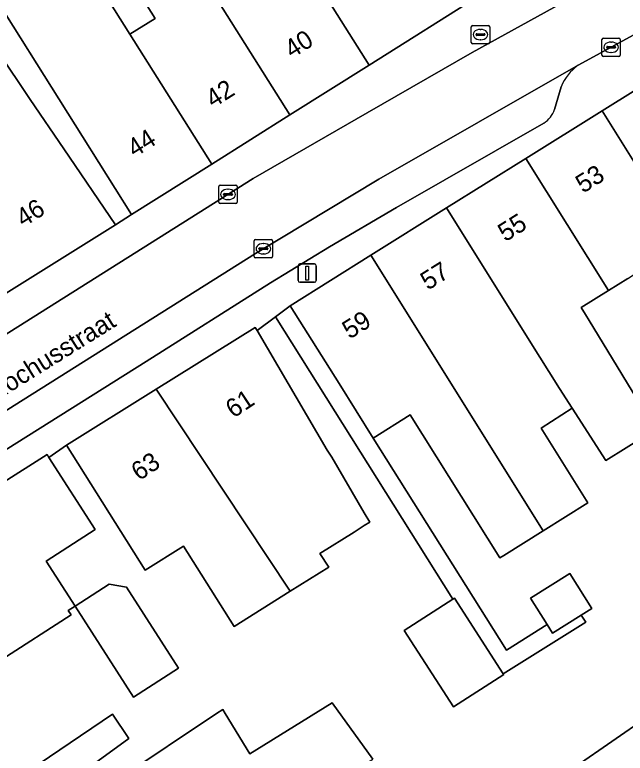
# Model space of a CAD drawing. Extents: x 161798 to 162385, y 382315 to 382833.
# Drawn here: x 161966.31 to 161999.53, y 382495.78 to 382535.98 of the extents above; entities that cross this region are included whole.
import ezdxf

# ---------------------------------------------------------------- set-up
doc = ezdxf.new("R2010")
doc.units = 0
for name, color, linetype in [('IMGEO_Brandkraan', 7, 'Continuous'), ('IMGEO_Erf', 7, 'Continuous'), ('IMGEO_Kolk', 7, 'Continuous'), ('IMGEO_Lichtmast', 7, 'Continuous'), ('IMGEO_Openbare_ruimte_label', 7, 'Continuous'), ('IMGEO_Pand', 7, 'Continuous'), ('IMGEO_Pand_nummerreeks', 7, 'Continuous'), ('IMGEO_Parkeervlak_open', 7, 'Continuous'), ('IMGEO_Rijbaan_lokaal_open', 7, 'Continuous'), ('IMGEO_Voetpad_open', 7, 'Continuous')]:
    doc.layers.add(name, color=color, linetype=linetype)

msp = doc.modelspace()

# ---------------------------------------------------------------- linework, layer by layer
at = {"layer": 'IMGEO_Brandkraan'}
for p, q in [((161991.156, 382534.479), (161991.156, 382535.331)), ((161991.231, 382535.405), (161992.083, 382535.405)), ((161992.157, 382535.331), (161992.157, 382534.479)), ((161991.415, 382534.899), (161991.415, 382534.911)), ((161991.458, 382534.948), (161991.856, 382534.948)), ((161991.644, 382535.185), (161991.669, 382535.185)), ((161991.899, 382534.911), (161991.899, 382534.899)), ((161991.853, 382534.862), (161991.455, 382534.862)), ((161991.667, 382534.625), (161991.642, 382534.625)), ((161992.083, 382534.405), (161991.231, 382534.405))]:
    msp.add_line(p, q, dxfattribs=at)
for points in [[(161991.156, 382534.479), (161991.156, 382535.331)], [(161991.231, 382535.405), (161992.083, 382535.405)], [(161992.157, 382535.331), (161992.157, 382534.479)], [(161992.083, 382534.405), (161991.231, 382534.405)]]:
    msp.add_lwpolyline(points, dxfattribs=at)
for centre, radius, start, end in [((161991.233, 382535.329), 0.0765, 91.552, 178.448), ((161991.233, 382535.329), 0.0765, 91.552, 178.448), ((161992.081, 382535.329), 0.0765, 1.552, 88.448), ((161992.081, 382535.329), 0.0765, 1.552, 88.448), ((161991.455, 382534.908), 0.0403, 85.8775, 175.7526), ((161991.452, 382534.898), 0.0366, 178.938, 274.7102), ((161991.856, 382534.905), 0.043, 264.8664, 352.4533), ((161991.86, 382534.91), 0.0386, 1.7309, 96.639), ((161991.233, 382534.481), 0.0765, 181.552, 268.448), ((161991.233, 382534.481), 0.0765, 181.552, 268.448), ((161992.081, 382534.481), 0.0765, 271.552, 358.448), ((161992.081, 382534.481), 0.0765, 271.552, 358.448)]:
    msp.add_arc(centre, radius, start, end, dxfattribs=at)
for centre, major_axis, ratio, start_param, end_param in [((161991.643, 382534.905), (-0.387, 0.002), 0.722429, 4.712389, 7.853982), ((161991.668, 382534.905), (-0.39, 0.002), 0.717154, 1.570796, 4.712389)]:
    msp.add_ellipse(centre, major_axis=major_axis, ratio=ratio, start_param=start_param, end_param=end_param, dxfattribs=at)
at = {"layer": 'IMGEO_Erf'}
for points in [[(161967.521, 382542.95), (161972.576, 382534.922), (161973.948, 382535.786), (161969.438, 382542.947)], [(161965.364, 382534.004), (161967.149, 382531.378), (161968.978, 382528.687), (161971.789, 382524.552), (161972.67, 382525.109), (161970, 382529.349), (161964.109, 382538.701)], [(161999.68, 382521.633), (161998.618, 382520.967), (161997.144, 382520.042), (161997.376, 382519.66), (161997.572, 382519.339), (162001.183, 382513.409)], [(162000.686, 382513.097), (161998.485, 382511.718), (161996.647, 382514.565), (161994.964, 382513.478), (161997.494, 382509.41), (161995.066, 382507.886), (161992.923, 382506.541), (161992.717, 382506.412), (161987.829, 382514.197), (161985.821, 382512.937), (161993.069, 382501.391), (161995.284, 382502.781), (161994.376, 382504.227), (161996.514, 382505.569), (161997.707, 382503.66), (161997.143, 382503.306), (161997.385, 382502.919), (161992.897, 382500.102), (161992.924, 382500.06), (161990.186, 382498.299), (161987.505, 382502.468), (161990.146, 382504.167), (161980.496, 382519.538), (161979.504, 382518.791), (161983.319, 382512.288), (161983.558, 382511.894), (161985.33, 382508.866), (161985.628, 382508.359), (161985.332, 382508.173), (161984.777, 382507.825), (161982.918, 382506.659), (161983.395, 382505.912), (161981.3, 382504.598), (161978.244, 382502.682), (161975.499, 382507.059), (161973.405, 382505.746), (161969.132, 382512.557), (161968.153, 382511.883), (161970.679, 382507.958), (161968.012, 382506.242), (161969.588, 382503.791), (161969.221, 382503.555), (161969.377, 382503.313), (161965.555, 382500.845)], [(161971.975, 382494.388), (161977.288, 382497.942), (161977.626, 382498.168), (161977.762, 382497.945), (161979.108, 382495.748), (161983.581, 382498.525), (161985.792, 382495.462)], [(161965.896, 382494.027), (161971.633, 382497.907), (161972.516, 382496.591), (161970.453, 382495.072)]]:
    msp.add_lwpolyline(points, dxfattribs=at)
for points in [[(161996.867, 382495.078), (162000.748, 382497.765), (162002.132, 382495.765), (162002.559, 382496.061), (162008.247, 382500), (162011.191, 382502.039), (162015.531, 382505.046), (162019.993, 382508.136), (162022.139, 382505.038), (162024.987, 382500.927), (162023.649, 382500), (162020.522, 382497.834), (162016.181, 382494.828), (162013.781, 382493.165), (162014.653, 382491.905), (162010.774, 382489.218), (162009.894, 382490.488), (162007.543, 382488.859), (162003.252, 382485.887), (161998.668, 382482.712), (161992.22, 382491.86)], [(161969.588, 382503.791), (161971.438, 382504.982), (161972.384, 382504.813), (161975.217, 382500.411), (161972.775, 382498.839)]]:
    msp.add_lwpolyline(points, close=True, dxfattribs=at)
at = {"layer": 'IMGEO_Kolk'}
for p, q in [((161998.265, 382533.789), (161998.265, 382534.641)), ((161998.34, 382534.715), (161999.192, 382534.715)), ((161998.753, 382534.495), (161998.778, 382534.495)), ((161999.266, 382534.641), (161999.266, 382533.789)), ((161998.524, 382534.209), (161998.524, 382534.221)), ((161998.962, 382534.172), (161998.564, 382534.172)), ((161998.567, 382534.258), (161998.965, 382534.258)), ((161999.008, 382534.221), (161999.008, 382534.209)), ((161999.192, 382533.715), (161998.34, 382533.715)), ((161998.776, 382533.935), (161998.751, 382533.935)), ((161977.413, 382525.777), (161977.413, 382526.629)), ((161977.488, 382526.703), (161978.34, 382526.703)), ((161977.901, 382526.483), (161977.926, 382526.483)), ((161978.414, 382526.629), (161978.414, 382525.777)), ((161977.672, 382526.197), (161977.672, 382526.209)), ((161978.11, 382526.16), (161977.712, 382526.16)), ((161977.715, 382526.246), (161978.113, 382526.246)), ((161978.156, 382526.209), (161978.156, 382526.197)), ((161978.34, 382525.703), (161977.488, 382525.703)), ((161977.924, 382525.923), (161977.899, 382525.923)), ((161979.341, 382522.821), (161979.341, 382523.673)), ((161979.416, 382523.747), (161980.268, 382523.747)), ((161980.342, 382523.673), (161980.342, 382522.821)), ((161979.6, 382523.241), (161979.6, 382523.253)), ((161979.643, 382523.29), (161980.041, 382523.29)), ((161979.829, 382523.527), (161979.854, 382523.527)), ((161980.084, 382523.253), (161980.084, 382523.241)), ((161980.038, 382523.204), (161979.64, 382523.204)), ((161979.852, 382522.967), (161979.827, 382522.967)), ((161980.268, 382522.747), (161979.416, 382522.747))]:
    msp.add_line(p, q, dxfattribs=at)
for points in [[(161998.265, 382533.789), (161998.265, 382534.641)], [(161998.34, 382534.715), (161999.192, 382534.715)], [(161999.266, 382534.641), (161999.266, 382533.789)], [(161999.192, 382533.715), (161998.34, 382533.715)], [(161977.413, 382525.777), (161977.413, 382526.629)], [(161977.488, 382526.703), (161978.34, 382526.703)], [(161978.414, 382526.629), (161978.414, 382525.777)], [(161978.34, 382525.703), (161977.488, 382525.703)], [(161979.341, 382522.821), (161979.341, 382523.673)], [(161979.416, 382523.747), (161980.268, 382523.747)], [(161980.342, 382523.673), (161980.342, 382522.821)], [(161980.268, 382522.747), (161979.416, 382522.747)]]:
    msp.add_lwpolyline(points, dxfattribs=at)
for centre, radius, start, end in [((161998.342, 382534.639), 0.0765, 91.552, 178.448), ((161998.342, 382534.639), 0.0765, 91.552, 178.448), ((161999.19, 382534.639), 0.0765, 1.552, 88.448), ((161999.19, 382534.639), 0.0765, 1.552, 88.448), ((161998.564, 382534.218), 0.0403, 85.8775, 175.7526), ((161998.561, 382534.208), 0.0366, 178.938, 274.7102), ((161998.965, 382534.215), 0.043, 264.8664, 352.4533), ((161998.969, 382534.22), 0.0386, 1.7309, 96.639), ((161998.342, 382533.791), 0.0765, 181.552, 268.448), ((161998.342, 382533.791), 0.0765, 181.552, 268.448), ((161999.19, 382533.791), 0.0765, 271.552, 358.448), ((161999.19, 382533.791), 0.0765, 271.552, 358.448), ((161977.49, 382526.627), 0.0765, 91.552, 178.448), ((161977.49, 382526.627), 0.0765, 91.552, 178.448), ((161978.338, 382526.627), 0.0765, 1.552, 88.448), ((161978.338, 382526.627), 0.0765, 1.552, 88.448), ((161977.712, 382526.206), 0.0403, 85.8775, 175.7526), ((161977.709, 382526.196), 0.0366, 178.938, 274.7102), ((161978.113, 382526.203), 0.043, 264.8664, 352.4533), ((161978.117, 382526.208), 0.0386, 1.7309, 96.639), ((161977.49, 382525.779), 0.0765, 181.552, 268.448), ((161977.49, 382525.779), 0.0765, 181.552, 268.448), ((161978.338, 382525.779), 0.0765, 271.552, 358.448), ((161978.338, 382525.779), 0.0765, 271.552, 358.448), ((161979.418, 382523.671), 0.0765, 91.552, 178.448), ((161979.418, 382523.671), 0.0765, 91.552, 178.448), ((161980.266, 382523.671), 0.0765, 1.552, 88.448), ((161980.266, 382523.671), 0.0765, 1.552, 88.448), ((161979.64, 382523.25), 0.0403, 85.8775, 175.7526), ((161979.637, 382523.24), 0.0366, 178.938, 274.7102), ((161980.041, 382523.247), 0.043, 264.8664, 352.4533), ((161980.045, 382523.252), 0.0386, 1.7309, 96.639), ((161979.418, 382522.823), 0.0765, 181.552, 268.448), ((161979.418, 382522.823), 0.0765, 181.552, 268.448), ((161980.266, 382522.823), 0.0765, 271.552, 358.448), ((161980.266, 382522.823), 0.0765, 271.552, 358.448)]:
    msp.add_arc(centre, radius, start, end, dxfattribs=at)
for centre, major_axis, ratio, start_param, end_param in [((161998.752, 382534.215), (-0.387, 0.002), 0.722429, 4.712389, 7.853982), ((161998.777, 382534.215), (-0.39, 0.002), 0.717154, 1.570796, 4.712389), ((161977.9, 382526.203), (-0.387, 0.002), 0.722429, 4.712389, 7.853982), ((161977.925, 382526.203), (-0.39, 0.002), 0.717154, 1.570796, 4.712389), ((161979.828, 382523.247), (-0.387, 0.002), 0.722429, 4.712389, 7.853982), ((161979.853, 382523.247), (-0.39, 0.002), 0.717154, 1.570796, 4.712389)]:
    msp.add_ellipse(centre, major_axis=major_axis, ratio=ratio, start_param=start_param, end_param=end_param, dxfattribs=at)
at = {"layer": 'IMGEO_Lichtmast'}
for p, q in [((161981.828, 382522.419), (161982.618, 382522.419)), ((161982.618, 382522.419), (161981.828, 382522.419)), ((161981.728, 382521.519), (161981.728, 382522.319)), ((161981.728, 382522.319), (161981.728, 382521.519)), ((161982.718, 382522.319), (161982.718, 382521.519)), ((161982.718, 382521.519), (161982.718, 382522.319)), ((161982.618, 382521.419), (161981.828, 382521.419)), ((161981.828, 382521.419), (161982.618, 382521.419))]:
    msp.add_line(p, q, dxfattribs=at)
msp.add_lwpolyline([(161982.148, 382522.294), (161982.298, 382522.294), (161982.298, 382521.544), (161982.148, 382521.544), (161982.148, 382522.294)], dxfattribs=at)
for centre, start, end in [((161981.828, 382522.319), 90, 180), ((161981.828, 382522.319), 90, 180), ((161982.618, 382522.319), 0, 90), ((161982.618, 382522.319), 360, 90), ((161981.828, 382521.519), 180, 270), ((161981.828, 382521.519), 180, 270), ((161982.618, 382521.519), 270, 0), ((161982.618, 382521.519), 270, 0)]:
    msp.add_arc(centre, 0.1, start, end, dxfattribs=at)
at = {"layer": 'IMGEO_Pand'}
for points in [[(161985.588, 382533.244), (161991.824, 382537.171), (161982.375, 382552.182), (161980.54, 382551.026), (161983.392, 382546.498), (161981.292, 382545.176), (161983.448, 382541.752), (161981.145, 382540.302)], [(161972.324, 382544.765), (161981.283, 382530.533), (161985.588, 382533.244), (161981.145, 382540.302), (161979.703, 382539.393), (161975.185, 382546.567)], [(161977.027, 382527.853), (161981.283, 382530.533), (161972.324, 382544.765), (161969.438, 382542.947), (161973.948, 382535.786), (161972.576, 382534.922)], [(161972.576, 382534.922), (161967.521, 382542.95), (161963.163, 382540.205), (161963.728, 382539.307), (161964.109, 382538.701), (161970, 382529.349), (161972.67, 382525.109), (161977.027, 382527.853)], [(161961.474, 382527.819), (161965.837, 382520.834), (161971.789, 382524.552), (161968.978, 382528.687), (161967.149, 382531.378), (161965.364, 382534.004), (161962.732, 382532.36), (161963.477, 382531.167), (161963.882, 382530.519), (161964.419, 382529.659)], [(162007.095, 382526.032), (162002.633, 382532.892), (162002.367, 382533.301), (162002.092, 382533.131), (161998.271, 382530.756), (162000, 382527.989), (162006.904, 382516.943), (162009.567, 382518.617), (162005.526, 382525.045)], [(161998.271, 382530.756), (161994.122, 382528.161), (161998.618, 382520.967), (161999.68, 382521.633), (161999.985, 382521.825), (162000.143, 382521.924), (162004.293, 382515.302), (162006.904, 382516.943), (162000, 382527.989)], [(161998.618, 382520.967), (161994.122, 382528.161), (161989.813, 382525.467), (161994.313, 382518.265), (161995.96, 382515.629), (161996.647, 382514.565), (161998.485, 382511.718), (162000.686, 382513.097), (162000.921, 382513.244), (162001.183, 382513.409), (161997.572, 382519.339), (161997.376, 382519.66), (161997.144, 382520.042)], [(161989.813, 382525.467), (161985.691, 382522.889), (161995.066, 382507.886), (161997.494, 382509.41), (161994.964, 382513.478), (161996.647, 382514.565), (161995.96, 382515.629), (161994.313, 382518.265)], [(161985.691, 382522.889), (161981.298, 382520.142), (161983.956, 382515.908), (161985.821, 382512.937), (161987.829, 382514.197), (161992.717, 382506.412), (161992.923, 382506.541), (161995.066, 382507.886)], [(161979.504, 382518.791), (161979.401, 382518.966), (161974, 382515.595), (161981.3, 382504.598), (161983.395, 382505.912), (161982.918, 382506.659), (161984.777, 382507.825), (161985.332, 382508.173), (161985.628, 382508.359), (161985.33, 382508.866), (161983.558, 382511.894), (161983.319, 382512.288)], [(161974, 382515.595), (161969.132, 382512.557), (161973.405, 382505.746), (161975.499, 382507.059), (161978.244, 382502.682), (161981.3, 382504.598)], [(161969.221, 382503.555), (161969.588, 382503.791), (161968.012, 382506.242), (161970.679, 382507.958), (161968.153, 382511.883), (161968.068, 382512.042), (161958.095, 382505.71), (161957.613, 382506.446), (161951.298, 382502.303), (161955.47, 382495.94), (161961.443, 382500.001), (161960.672, 382501.141), (161963.889, 382503.312), (161965.555, 382500.845), (161969.377, 382503.313)], [(161994.376, 382504.227), (161995.284, 382502.781), (161995.573, 382502.321), (161997.143, 382503.306), (161997.707, 382503.66), (161996.514, 382505.569)], [(161969.588, 382503.791), (161972.775, 382498.839), (161975.217, 382500.411), (161972.384, 382504.813), (161971.438, 382504.982)], [(161992.897, 382500.102), (161990.243, 382504.229), (161990.146, 382504.167), (161987.505, 382502.468), (161990.186, 382498.299), (161992.924, 382500.06)], [(161977.762, 382497.945), (161977.626, 382498.168), (161977.288, 382497.942), (161971.975, 382494.388), (161974.313, 382490.677), (161973.02, 382489.874), (161971.323, 382490.435), (161970.072, 382492.422), (161971.515, 382493.387), (161971.115, 382494.021), (161970.453, 382495.072), (161972.516, 382496.591), (161971.633, 382497.907), (161965.896, 382494.027), (161959.54, 382489.735), (161963.685, 382483.413), (161965.116, 382484.335), (161965.971, 382483.156), (161985.792, 382495.462), (161983.581, 382498.525), (161979.108, 382495.748)], [(162002.559, 382496.061), (162002.132, 382495.765), (162000.748, 382497.765), (161996.867, 382495.078), (161998.269, 382493.089), (162003.252, 382485.887), (162007.543, 382488.859), (162003.194, 382495.144)]]:
    msp.add_lwpolyline(points, close=True, dxfattribs=at)
at = {"layer": 'IMGEO_Parkeervlak_open'}
for points in [[(161996.967, 382533.235), (161986.125, 382527.031), (161979.411, 382522.988), (161956.057, 382508.297)], [(161995.683, 382530.835), (161996.046, 382532.06)], [(161959.365, 382508.249), (161973.467, 382517.114), (161980.229, 382521.393), (161983.445, 382523.349), (161987.08, 382525.499), (161995.101, 382530.091)]]:
    msp.add_lwpolyline(points, dxfattribs=at)
for centre, radius, start, end in [((161998.495, 382531.089), 2.634, 125.4481, 158.3711), ((161994.397, 382531.241), 1.348, 301.4603, 342.4705)]:
    msp.add_arc(centre, radius, start, end, dxfattribs=at)
at = {"layer": 'IMGEO_Rijbaan_lokaal_open'}
msp.add_lwpolyline([(162005.658, 382541.95), (162002.236, 382540.051), (162000, 382538.811), (161998.314, 382537.876), (161991.203, 382533.931), (161985.491, 382530.651), (161979.276, 382527.063), (161953.15, 382510.607), (161949.145, 382508.117), (161948.095, 382507.457), (161949.963, 382504.519), (161955.014, 382507.648), (161956.057, 382508.297), (161979.411, 382522.988), (161986.125, 382527.031), (161996.967, 382533.235), (162000, 382534.889), (162000.874, 382535.365), (162007.323, 382538.877)], close=True, dxfattribs=at)
at = {"layer": 'IMGEO_Voetpad_open'}
for points in [[(162000, 382542.159), (161998.013, 382541.069), (161991.824, 382537.171), (161985.588, 382533.244), (161981.283, 382530.533), (161977.027, 382527.853), (161972.67, 382525.109), (161971.789, 382524.552), (161965.837, 382520.834), (161964.429, 382519.954), (161959.604, 382516.94), (161955.242, 382514.214), (161950.859, 382511.476), (161944.597, 382507.564), (161946.38, 382506.38), (161948.095, 382507.457), (161949.145, 382508.117), (161953.15, 382510.607), (161979.276, 382527.063), (161985.491, 382530.651), (161991.203, 382533.931), (161998.314, 382537.876), (161998.072, 382538.312), (162000, 382539.382)], [(161957.613, 382506.446), (161958.095, 382505.71), (161968.068, 382512.042), (161968.153, 382511.883), (161969.132, 382512.557), (161974, 382515.595), (161979.401, 382518.966), (161979.504, 382518.791), (161980.496, 382519.538), (161981.298, 382520.142), (161985.691, 382522.889), (161989.813, 382525.467), (161994.122, 382528.161), (161998.271, 382530.756), (162002.092, 382533.131), (162000.874, 382535.365), (162000, 382534.889), (161996.967, 382533.235)], [(161996.046, 382532.06), (161995.683, 382530.835)], [(161995.101, 382530.091), (161987.08, 382525.499), (161983.445, 382523.349), (161980.229, 382521.393), (161973.467, 382517.114), (161959.365, 382508.249)]]:
    msp.add_lwpolyline(points, dxfattribs=at)
msp.add_lwpolyline([(161981.298, 382520.142), (161980.496, 382519.538), (161990.146, 382504.167), (161990.243, 382504.229), (161992.897, 382500.102), (161997.385, 382502.919), (161997.143, 382503.306), (161995.573, 382502.321), (161995.284, 382502.781), (161993.069, 382501.391), (161985.821, 382512.937), (161983.956, 382515.908)], close=True, dxfattribs=at)
for centre, radius, start, end in [((161998.495, 382531.089), 2.634, 125.4481, 158.3711), ((161994.397, 382531.241), 1.348, 301.4603, 342.4705)]:
    msp.add_arc(centre, radius, start, end, dxfattribs=at)

# ---------------------------------------------------------------- texts
at = {"layer": 'IMGEO_Openbare_ruimte_label'}
msp.add_text('St Rochusstraat', height=1, rotation=32.0054, dxfattribs=at).set_placement((161963.828, 382514.027))
at = {"layer": 'IMGEO_Pand_nummerreeks'}
for s, rotation, p in [('40', 32.1959, (161981.392, 382533.58)), ('42', 32.2064, (161977.106, 382530.881)), ('44', 32.2002, (161972.83, 382528.188)), ('53', 32.0169, (161997.235, 382526.24)), ('46', 31.994, (161966.776, 382524.392)), ('55', 32.0169, (161993.006, 382523.595)), ('57', 32.0169, (161988.79, 382520.959)), ('59', 32.0169, (161984.533, 382518.297)), ('61', 33.5811, (161978.208, 382513.995)), ('63', 33.5785, (161973.071, 382510.584))]:
    msp.add_text(s, height=1, rotation=rotation, dxfattribs=at).set_placement(p)

doc.saveas('drawing.dxf')
